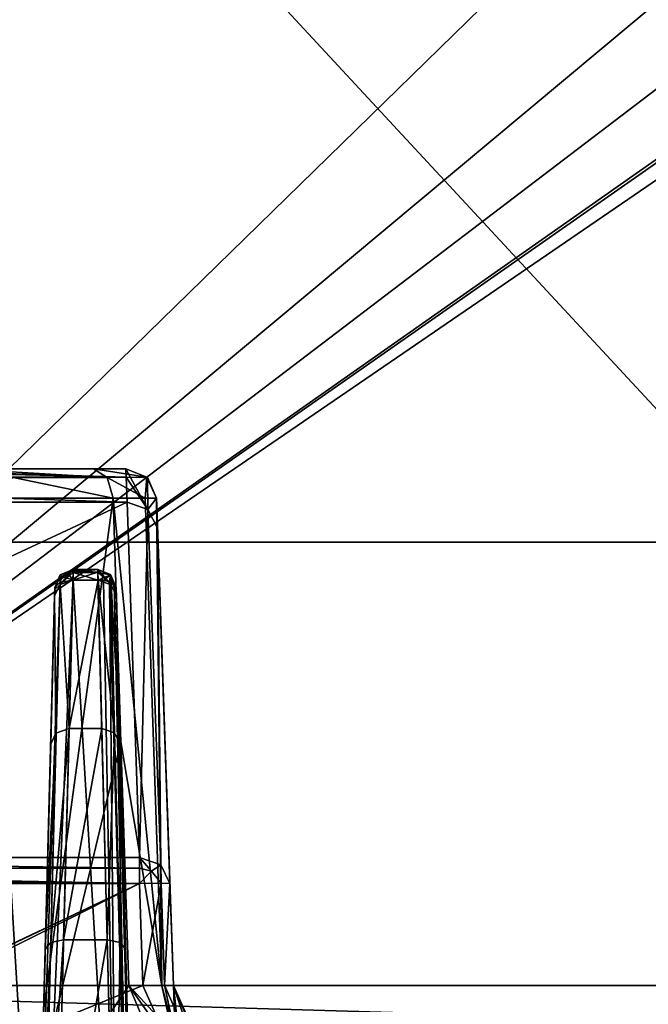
# Model space of a CAD drawing. Header units: inches. Extents: x -10 to 10, y -2.3 to 4.3.
# Tile 656 of 656: x -1.1 to -0.1, y 0.1 to 1.8. Entities that reach past the tile are written whole.
import ezdxf

# ---------------------------------------------------------------- set-up
doc = ezdxf.new("R2010")
doc.units = ezdxf.units.IN
doc.header["$LTSCALE"] = 65.185185
doc.header["$MEASUREMENT"] = 0
for name, color, linetype in [('11184', 7, 'CONTINUOUS'), ('11193', 7, 'CONTINUOUS'), ('11202', 7, 'CONTINUOUS'), ('2579', 7, 'CONTINUOUS'), ('2580', 7, 'CONTINUOUS'), ('2581', 7, 'CONTINUOUS'), ('2674', 7, 'CONTINUOUS'), ('2675', 7, 'CONTINUOUS'), ('2676', 7, 'CONTINUOUS'), ('2677', 7, 'CONTINUOUS'), ('2678', 7, 'CONTINUOUS'), ('2679', 7, 'CONTINUOUS'), ('2680', 7, 'CONTINUOUS'), ('2681', 7, 'CONTINUOUS'), ('2682', 7, 'CONTINUOUS'), ('2683', 7, 'CONTINUOUS'), ('2684', 7, 'CONTINUOUS'), ('2685', 7, 'CONTINUOUS'), ('2686', 7, 'CONTINUOUS'), ('2687', 7, 'CONTINUOUS'), ('2688', 7, 'CONTINUOUS'), ('2689', 7, 'CONTINUOUS'), ('2690', 7, 'CONTINUOUS'), ('7176', 7, 'CONTINUOUS'), ('7315', 7, 'CONTINUOUS'), ('7549', 7, 'CONTINUOUS'), ('7557', 7, 'CONTINUOUS'), ('7558', 7, 'CONTINUOUS'), ('7559', 7, 'CONTINUOUS'), ('7560', 7, 'CONTINUOUS'), ('7561', 7, 'CONTINUOUS'), ('7566', 7, 'CONTINUOUS'), ('7567', 7, 'CONTINUOUS'), ('7576', 7, 'CONTINUOUS'), ('7577', 7, 'CONTINUOUS'), ('7578', 7, 'CONTINUOUS'), ('7579', 7, 'CONTINUOUS'), ('7580', 7, 'CONTINUOUS'), ('7585', 7, 'CONTINUOUS'), ('7588', 7, 'CONTINUOUS'), ('7591', 7, 'CONTINUOUS'), ('7596', 7, 'CONTINUOUS'), ('7597', 7, 'CONTINUOUS'), ('9725', 7, 'CONTINUOUS'), ('9836', 7, 'CONTINUOUS')]:
    doc.layers.add(name, color=color, linetype=linetype)

msp = doc.modelspace()

# ---------------------------------------------------------------- linework, layer by layer
at = {"layer": '11184', "linetype": 'Continuous'}
for points in [[(-2.7929, 0.895, 13.9861), (2.7929, 0.895, 13.9861), (-2.7929, -2.305, 13.9861), (-2.7929, 0.895, 13.9861)], [(-2.7929, -2.305, 13.9861), (2.7929, 0.895, 13.9861), (2.7929, -2.305, 13.9861), (-2.7929, -2.305, 13.9861)]]:
    msp.add_3dface(points, dxfattribs=at)
at = {"layer": '11193', "linetype": 'Continuous'}
for points in [[(-2.7929, -2.305, 14.1431), (2.7929, -2.305, 14.1431), (-2.7929, 0.895, 14.1431), (-2.7929, -2.305, 14.1431)], [(-2.7929, 0.895, 14.1431), (2.7929, -2.305, 14.1431), (2.7929, 0.895, 14.1431), (-2.7929, 0.895, 14.1431)]]:
    msp.add_3dface(points, dxfattribs=at)
at = {"layer": '11202', "linetype": 'Continuous'}
for points in [[(2.7929, 0.895, 13.9861), (-2.7929, 0.895, 13.9861), (2.7929, 0.895, 14.1431), (2.7929, 0.895, 13.9861)], [(-2.7929, 0.895, 13.9861), (-2.7929, 0.895, 14.1431), (2.7929, 0.895, 14.1431), (-2.7929, 0.895, 13.9861)]]:
    msp.add_3dface(points, dxfattribs=at)
at = {"layer": '2579', "linetype": 'Continuous'}
for points in [[(-1.0502, 0.8208, 3.269), (-1.081, -0.355, 2.7205), (-1.081, -0.355, 4.5339), (-1.0502, 0.8208, 3.269)], [(-1.0502, 0.8208, 3.4926), (-1.0502, 0.8208, 3.269), (-1.081, -0.355, 4.5339), (-1.0502, 0.8208, 3.4926)], [(-1.0503, 0.8173, 3.5214), (-1.0502, 0.8208, 3.4926), (-1.081, -0.355, 4.5339), (-1.0503, 0.8173, 3.5214)], [(-1.0506, 0.807, 3.5484), (-1.0503, 0.8173, 3.5214), (-1.081, -0.355, 4.5339), (-1.0506, 0.807, 3.5484)], [(-1.0569, 0.5639, 4.0108), (-1.0506, 0.807, 3.5484), (-1.081, -0.355, 4.5339), (-1.0569, 0.5639, 4.0108)], [(-1.0657, 0.2284, 4.3763), (-1.0569, 0.5639, 4.0108), (-1.081, -0.355, 4.5339), (-1.0657, 0.2284, 4.3763)], [(-1.0781, -0.244, 4.5281), (-1.0657, 0.2284, 4.3763), (-1.081, -0.355, 4.5339), (-1.0781, -0.244, 4.5281)]]:
    msp.add_3dface(points, dxfattribs=at)
at = {"layer": '2580', "linetype": 'Continuous'}
for points in [[(-1.081, -0.355, 2.7205), (-1.0502, 0.8208, 3.269), (-1.0413, 0.8295, 3.2499), (-1.081, -0.355, 2.7205)], [(-1.081, -0.355, 2.7205), (-1.0413, 0.8295, 3.2499), (-1.0719, -0.3464, 2.7014), (-1.081, -0.355, 2.7205)], [(-1.0413, 0.8295, 3.2499), (-1.0202, 0.8327, 3.2418), (-1.0719, -0.3464, 2.7014), (-1.0413, 0.8295, 3.2499)], [(-1.0719, -0.3464, 2.7014), (-1.0202, 0.8327, 3.2418), (-1.051, -0.3435, 2.6933), (-1.0719, -0.3464, 2.7014)]]:
    msp.add_3dface(points, dxfattribs=at)
at = {"layer": '2581', "linetype": 'Continuous'}
for points in [[(-1.0202, 0.8327, 3.2418), (-0.949, -0.3435, 2.6933), (-1.051, -0.3435, 2.6933), (-1.0202, 0.8327, 3.2418)], [(-0.9798, 0.8327, 3.2418), (-0.949, -0.3435, 2.6933), (-1.0202, 0.8327, 3.2418), (-0.9798, 0.8327, 3.2418)]]:
    msp.add_3dface(points, dxfattribs=at)
at = {"layer": '2674', "linetype": 'Continuous'}
for points in [[(-0.919, -0.355, 2.7205), (-0.9498, 0.8208, 3.269), (-0.9498, 0.8208, 3.4926), (-0.919, -0.355, 2.7205)], [(-0.9497, 0.8173, 3.5214), (-0.919, -0.355, 2.7205), (-0.9498, 0.8208, 3.4926), (-0.9497, 0.8173, 3.5214)], [(-0.9494, 0.807, 3.5484), (-0.919, -0.355, 2.7205), (-0.9497, 0.8173, 3.5214), (-0.9494, 0.807, 3.5484)], [(-0.9431, 0.5639, 4.0108), (-0.919, -0.355, 2.7205), (-0.9494, 0.807, 3.5484), (-0.9431, 0.5639, 4.0108)], [(-0.9343, 0.2284, 4.3763), (-0.919, -0.355, 2.7205), (-0.9431, 0.5639, 4.0108), (-0.9343, 0.2284, 4.3763)], [(-0.9219, -0.2439, 4.5281), (-0.919, -0.355, 2.7205), (-0.9343, 0.2284, 4.3763), (-0.9219, -0.2439, 4.5281)]]:
    msp.add_3dface(points, dxfattribs=at)
at = {"layer": '2675', "linetype": 'Continuous'}
for points in [[(-0.9798, 0.8327, 3.2418), (-0.9703, 0.8322, 3.2433), (-0.949, -0.3435, 2.6933), (-0.9798, 0.8327, 3.2418)], [(-0.9703, 0.8322, 3.2433), (-0.9608, 0.8302, 3.2481), (-0.949, -0.3435, 2.6933), (-0.9703, 0.8322, 3.2433)], [(-0.9608, 0.8302, 3.2481), (-0.9531, 0.8264, 3.2568), (-0.9277, -0.3466, 2.7017), (-0.9608, 0.8302, 3.2481)], [(-0.949, -0.3435, 2.6933), (-0.9608, 0.8302, 3.2481), (-0.9277, -0.3466, 2.7017), (-0.949, -0.3435, 2.6933)], [(-0.9498, 0.8208, 3.269), (-0.919, -0.355, 2.7205), (-0.9531, 0.8264, 3.2568), (-0.9498, 0.8208, 3.269)], [(-0.9531, 0.8264, 3.2568), (-0.919, -0.355, 2.7205), (-0.9277, -0.3466, 2.7017), (-0.9531, 0.8264, 3.2568)]]:
    msp.add_3dface(points, dxfattribs=at)
at = {"layer": '2676', "linetype": 'Continuous'}
for points in [[(-0.9798, 0.85, 3.269), (-0.9588, 0.8415, 3.269), (-0.9798, 0.8452, 3.2528), (-0.9798, 0.85, 3.269)], [(-0.9588, 0.8415, 3.269), (-0.9798, 0.8327, 3.2418), (-0.9798, 0.8452, 3.2528), (-0.9588, 0.8415, 3.269)], [(-0.9703, 0.8322, 3.2433), (-0.9798, 0.8327, 3.2418), (-0.9588, 0.8415, 3.269), (-0.9703, 0.8322, 3.2433)], [(-0.9608, 0.8302, 3.2481), (-0.9703, 0.8322, 3.2433), (-0.9588, 0.8415, 3.269), (-0.9608, 0.8302, 3.2481)], [(-0.9498, 0.8208, 3.269), (-0.9608, 0.8302, 3.2481), (-0.9588, 0.8415, 3.269), (-0.9498, 0.8208, 3.269)], [(-0.9498, 0.8208, 3.269), (-0.9531, 0.8264, 3.2568), (-0.9608, 0.8302, 3.2481), (-0.9498, 0.8208, 3.269)]]:
    msp.add_3dface(points, dxfattribs=at)
at = {"layer": '2677', "linetype": 'Continuous'}
for points in [[(-0.9588, 0.8415, 3.269), (-0.9798, 0.85, 3.269), (-0.9592, 0.8418, 3.4926), (-0.9588, 0.8415, 3.269)], [(-0.9592, 0.8418, 3.4926), (-0.9798, 0.85, 3.269), (-0.9798, 0.85, 3.4926), (-0.9592, 0.8418, 3.4926)], [(-0.9498, 0.8208, 3.4926), (-0.9588, 0.8415, 3.269), (-0.9592, 0.8418, 3.4926), (-0.9498, 0.8208, 3.4926)], [(-0.9498, 0.8208, 3.4926), (-0.9498, 0.8208, 3.269), (-0.9588, 0.8415, 3.269), (-0.9498, 0.8208, 3.4926)]]:
    msp.add_3dface(points, dxfattribs=at)
at = {"layer": '2678', "linetype": 'Continuous'}
for points in [[(-0.9592, 0.8418, 3.4926), (-0.9798, 0.85, 3.4926), (-0.9581, 0.825, 3.5581), (-0.9592, 0.8418, 3.4926)], [(-0.9581, 0.825, 3.5581), (-0.9798, 0.85, 3.4926), (-0.9797, 0.8456, 3.5286), (-0.9581, 0.825, 3.5581)], [(-0.9794, 0.8328, 3.5624), (-0.9581, 0.825, 3.5581), (-0.9797, 0.8456, 3.5286), (-0.9794, 0.8328, 3.5624)], [(-0.9494, 0.807, 3.5484), (-0.9497, 0.8173, 3.5214), (-0.9592, 0.8418, 3.4926), (-0.9494, 0.807, 3.5484)], [(-0.9494, 0.807, 3.5484), (-0.9592, 0.8418, 3.4926), (-0.9581, 0.825, 3.5581), (-0.9494, 0.807, 3.5484)], [(-0.9497, 0.8173, 3.5214), (-0.9498, 0.8208, 3.4926), (-0.9592, 0.8418, 3.4926), (-0.9497, 0.8173, 3.5214)]]:
    msp.add_3dface(points, dxfattribs=at)
at = {"layer": '2679', "linetype": 'Continuous'}
for points in [[(-0.9581, 0.825, 3.5581), (-0.9794, 0.8328, 3.5624), (-0.9523, 0.5825, 4.0207), (-0.9581, 0.825, 3.5581)], [(-0.9523, 0.5825, 4.0207), (-0.9794, 0.8328, 3.5624), (-0.9731, 0.5897, 4.0247), (-0.9523, 0.5825, 4.0207)], [(-0.9431, 0.5639, 4.0108), (-0.9494, 0.807, 3.5484), (-0.9581, 0.825, 3.5581), (-0.9431, 0.5639, 4.0108)], [(-0.9431, 0.5639, 4.0108), (-0.9581, 0.825, 3.5581), (-0.9523, 0.5825, 4.0207), (-0.9431, 0.5639, 4.0108)]]:
    msp.add_3dface(points, dxfattribs=at)
at = {"layer": '2680', "linetype": 'Continuous'}
for points in [[(-0.9523, 0.5825, 4.0207), (-0.9731, 0.5897, 4.0247), (-0.9643, 0.2439, 4.4015), (-0.9523, 0.5825, 4.0207)], [(-0.9433, 0.2396, 4.3941), (-0.9523, 0.5825, 4.0207), (-0.9643, 0.2439, 4.4015), (-0.9433, 0.2396, 4.3941)], [(-0.9431, 0.5639, 4.0108), (-0.9523, 0.5825, 4.0207), (-0.9433, 0.2396, 4.3941), (-0.9431, 0.5639, 4.0108)], [(-0.9343, 0.2284, 4.3763), (-0.9431, 0.5639, 4.0108), (-0.9433, 0.2396, 4.3941), (-0.9343, 0.2284, 4.3763)], [(-0.9519, -0.2431, 4.558), (-0.9433, 0.2396, 4.3941), (-0.9643, 0.2439, 4.4015), (-0.9519, -0.2431, 4.558)], [(-0.9519, -0.2431, 4.558), (-0.9307, -0.243, 4.5492), (-0.9433, 0.2396, 4.3941), (-0.9519, -0.2431, 4.558)], [(-0.9307, -0.243, 4.5492), (-0.9343, 0.2284, 4.3763), (-0.9433, 0.2396, 4.3941), (-0.9307, -0.243, 4.5492)], [(-0.9307, -0.243, 4.5492), (-0.9219, -0.2439, 4.5281), (-0.9343, 0.2284, 4.3763), (-0.9307, -0.243, 4.5492)]]:
    msp.add_3dface(points, dxfattribs=at)
at = {"layer": '2681', "linetype": 'Continuous'}
for points in [[(-0.9643, 0.2439, 4.4015), (-0.9731, 0.5897, 4.0247), (-1.0357, 0.2438, 4.4016), (-0.9643, 0.2439, 4.4015)], [(-0.9731, 0.5897, 4.0247), (-1.0269, 0.5897, 4.0247), (-1.0357, 0.2438, 4.4016), (-0.9731, 0.5897, 4.0247)], [(-1.0481, -0.2431, 4.558), (-0.9519, -0.2431, 4.558), (-0.9643, 0.2439, 4.4015), (-1.0481, -0.2431, 4.558)], [(-1.0481, -0.2431, 4.558), (-0.9643, 0.2439, 4.4015), (-1.0357, 0.2438, 4.4016), (-1.0481, -0.2431, 4.558)]]:
    msp.add_3dface(points, dxfattribs=at)
at = {"layer": '2682', "linetype": 'Continuous'}
for points in [[(-1.0482, 0.582, 4.0204), (-1.0569, 0.5639, 4.0108), (-1.0657, 0.2284, 4.3763), (-1.0482, 0.582, 4.0204)], [(-1.0567, 0.2396, 4.3941), (-1.0482, 0.582, 4.0204), (-1.0657, 0.2284, 4.3763), (-1.0567, 0.2396, 4.3941)], [(-1.0357, 0.2438, 4.4016), (-1.0269, 0.5897, 4.0247), (-1.0567, 0.2396, 4.3941), (-1.0357, 0.2438, 4.4016)], [(-1.0269, 0.5897, 4.0247), (-1.0482, 0.582, 4.0204), (-1.0567, 0.2396, 4.3941), (-1.0269, 0.5897, 4.0247)], [(-1.0481, -0.2431, 4.558), (-1.0357, 0.2438, 4.4016), (-1.0693, -0.243, 4.5492), (-1.0481, -0.2431, 4.558)], [(-1.0357, 0.2438, 4.4016), (-1.0567, 0.2396, 4.3941), (-1.0693, -0.243, 4.5492), (-1.0357, 0.2438, 4.4016)], [(-1.0693, -0.243, 4.5492), (-1.0567, 0.2396, 4.3941), (-1.0781, -0.244, 4.5281), (-1.0693, -0.243, 4.5492)], [(-1.0781, -0.244, 4.5281), (-1.0567, 0.2396, 4.3941), (-1.0657, 0.2284, 4.3763), (-1.0781, -0.244, 4.5281)]]:
    msp.add_3dface(points, dxfattribs=at)
at = {"layer": '2683', "linetype": 'Continuous'}
for points in [[(-1.0506, 0.807, 3.5484), (-1.0482, 0.582, 4.0204), (-1.0412, 0.8256, 3.5584), (-1.0506, 0.807, 3.5484)], [(-1.0482, 0.582, 4.0204), (-1.0269, 0.5897, 4.0247), (-1.0412, 0.8256, 3.5584), (-1.0482, 0.582, 4.0204)], [(-1.0269, 0.5897, 4.0247), (-1.0206, 0.8328, 3.5624), (-1.0412, 0.8256, 3.5584), (-1.0269, 0.5897, 4.0247)], [(-1.0569, 0.5639, 4.0108), (-1.0482, 0.582, 4.0204), (-1.0506, 0.807, 3.5484), (-1.0569, 0.5639, 4.0108)]]:
    msp.add_3dface(points, dxfattribs=at)
at = {"layer": '2684', "linetype": 'Continuous'}
for points in [[(-0.9731, 0.5897, 4.0247), (-0.9794, 0.8328, 3.5624), (-1.0269, 0.5897, 4.0247), (-0.9731, 0.5897, 4.0247)], [(-1.0269, 0.5897, 4.0247), (-0.9794, 0.8328, 3.5624), (-1.0206, 0.8328, 3.5624), (-1.0269, 0.5897, 4.0247)]]:
    msp.add_3dface(points, dxfattribs=at)
at = {"layer": '2685', "linetype": 'Continuous'}
for points in [[(-0.9794, 0.8328, 3.5624), (-0.9797, 0.8456, 3.5286), (-1.0206, 0.8328, 3.5624), (-0.9794, 0.8328, 3.5624)], [(-1.0206, 0.8328, 3.5624), (-0.9797, 0.8456, 3.5286), (-1.0203, 0.8456, 3.5285), (-1.0206, 0.8328, 3.5624)], [(-0.9797, 0.8456, 3.5286), (-0.9798, 0.85, 3.4926), (-1.0203, 0.8456, 3.5285), (-0.9797, 0.8456, 3.5286)], [(-0.9798, 0.85, 3.4926), (-1.0202, 0.85, 3.4926), (-1.0203, 0.8456, 3.5285), (-0.9798, 0.85, 3.4926)]]:
    msp.add_3dface(points, dxfattribs=at)
at = {"layer": '2686', "linetype": 'Continuous'}
for points in [[(-1.0502, 0.8208, 3.4926), (-1.0503, 0.8173, 3.5214), (-1.0415, 0.8412, 3.4926), (-1.0502, 0.8208, 3.4926)], [(-1.0415, 0.8412, 3.4926), (-1.0503, 0.8173, 3.5214), (-1.0412, 0.8256, 3.5584), (-1.0415, 0.8412, 3.4926)], [(-1.0202, 0.85, 3.4926), (-1.0415, 0.8412, 3.4926), (-1.0412, 0.8256, 3.5584), (-1.0202, 0.85, 3.4926)], [(-1.0203, 0.8456, 3.5285), (-1.0202, 0.85, 3.4926), (-1.0412, 0.8256, 3.5584), (-1.0203, 0.8456, 3.5285)], [(-1.0206, 0.8328, 3.5624), (-1.0203, 0.8456, 3.5285), (-1.0412, 0.8256, 3.5584), (-1.0206, 0.8328, 3.5624)], [(-1.0503, 0.8173, 3.5214), (-1.0506, 0.807, 3.5484), (-1.0412, 0.8256, 3.5584), (-1.0503, 0.8173, 3.5214)]]:
    msp.add_3dface(points, dxfattribs=at)
at = {"layer": '2687', "linetype": 'Continuous'}
for points in [[(-1.0502, 0.8208, 3.269), (-1.0415, 0.8412, 3.4926), (-1.0411, 0.8415, 3.269), (-1.0502, 0.8208, 3.269)], [(-1.0502, 0.8208, 3.269), (-1.0502, 0.8208, 3.4926), (-1.0415, 0.8412, 3.4926), (-1.0502, 0.8208, 3.269)], [(-1.0415, 0.8412, 3.4926), (-1.0202, 0.85, 3.4926), (-1.0411, 0.8415, 3.269), (-1.0415, 0.8412, 3.4926)], [(-1.0202, 0.85, 3.4926), (-1.0202, 0.85, 3.269), (-1.0411, 0.8415, 3.269), (-1.0202, 0.85, 3.4926)]]:
    msp.add_3dface(points, dxfattribs=at)
at = {"layer": '2688', "linetype": 'Continuous'}
for points in [[(-1.0413, 0.8295, 3.2499), (-1.0502, 0.8208, 3.269), (-1.0411, 0.8415, 3.269), (-1.0413, 0.8295, 3.2499)], [(-1.0413, 0.8295, 3.2499), (-1.0411, 0.8415, 3.269), (-1.0383, 0.8388, 3.2542), (-1.0413, 0.8295, 3.2499)], [(-1.0202, 0.8327, 3.2418), (-1.0413, 0.8295, 3.2499), (-1.0383, 0.8388, 3.2542), (-1.0202, 0.8327, 3.2418)], [(-1.0411, 0.8415, 3.269), (-1.0202, 0.85, 3.269), (-1.0306, 0.8456, 3.2574), (-1.0411, 0.8415, 3.269)], [(-1.0383, 0.8388, 3.2542), (-1.0411, 0.8415, 3.269), (-1.0306, 0.8456, 3.2574), (-1.0383, 0.8388, 3.2542)], [(-1.0202, 0.8327, 3.2418), (-1.0383, 0.8388, 3.2542), (-1.0306, 0.8456, 3.2574), (-1.0202, 0.8327, 3.2418)], [(-1.0202, 0.85, 3.269), (-1.0202, 0.8481, 3.2586), (-1.0306, 0.8456, 3.2574), (-1.0202, 0.85, 3.269)], [(-1.0202, 0.8481, 3.2586), (-1.0202, 0.8327, 3.2418), (-1.0306, 0.8456, 3.2574), (-1.0202, 0.8481, 3.2586)], [(-1.0202, 0.8327, 3.2418), (-1.0202, 0.8481, 3.2586), (-1.0202, 0.8453, 3.2529), (-1.0202, 0.8327, 3.2418)]]:
    msp.add_3dface(points, dxfattribs=at)
at = {"layer": '2689', "linetype": 'Continuous'}
for points in [[(-0.9798, 0.85, 3.269), (-0.9798, 0.8452, 3.2528), (-1.0202, 0.85, 3.269), (-0.9798, 0.85, 3.269)], [(-1.0202, 0.85, 3.269), (-0.9798, 0.8452, 3.2528), (-1.0202, 0.8481, 3.2586), (-1.0202, 0.85, 3.269)], [(-1.0202, 0.8481, 3.2586), (-0.9798, 0.8452, 3.2528), (-1.0202, 0.8453, 3.2529), (-1.0202, 0.8481, 3.2586)], [(-0.9798, 0.8452, 3.2528), (-0.9798, 0.8327, 3.2418), (-1.0202, 0.8453, 3.2529), (-0.9798, 0.8452, 3.2528)], [(-0.9798, 0.8327, 3.2418), (-1.0202, 0.8327, 3.2418), (-1.0202, 0.8453, 3.2529), (-0.9798, 0.8327, 3.2418)]]:
    msp.add_3dface(points, dxfattribs=at)
at = {"layer": '2690', "linetype": 'Continuous'}
for points in [[(-0.9798, 0.85, 3.4926), (-0.9798, 0.85, 3.269), (-1.0202, 0.85, 3.4926), (-0.9798, 0.85, 3.4926)], [(-0.9798, 0.85, 3.269), (-1.0202, 0.85, 3.269), (-1.0202, 0.85, 3.4926), (-0.9798, 0.85, 3.269)]]:
    msp.add_3dface(points, dxfattribs=at)
at = {"layer": '7176', "linetype": 'Continuous'}
for points in [[(-1.1972, -0.081, 2), (-1.0971, -0.081, 2.3736), (-1.2338, 0.9667, 2), (-1.1972, -0.081, 2)], [(-1.2338, 0.9667, 2), (-1.0971, -0.081, 2.3736), (-1.1606, 0.9667, 2.3306), (-1.2338, 0.9667, 2)], [(-1.1606, 0.9667, 2.3306), (-1.0971, -0.081, 2.3736), (-0.9549, 0.9667, 2.5995), (-1.1606, 0.9667, 2.3306)], [(-0.9549, 0.9667, 2.5995), (-1.0971, -0.081, 2.3736), (-0.942, 0.5679, 2.5921), (-0.9549, 0.9667, 2.5995)], [(-0.942, 0.5679, 2.5921), (-1.0971, -0.081, 2.3736), (-0.9291, 0.1689, 2.5847), (-0.942, 0.5679, 2.5921)], [(-1.0971, -0.081, 2.3736), (-0.8236, -0.081, 2.6471), (-0.9291, 0.1689, 2.5847), (-1.0971, -0.081, 2.3736)], [(-0.9291, 0.1689, 2.5847), (-0.8236, -0.081, 2.6471), (-0.8688, 0.0832, 2.6257), (-0.9291, 0.1689, 2.5847)]]:
    msp.add_3dface(points, dxfattribs=at)
at = {"layer": '7315', "linetype": 'Continuous'}
for points in [[(-1.992, 0.1689, -4.2669), (-1.1427, 2.7881, -4.3583), (1.1278, 3.2167, -4.3733), (-1.992, 0.1689, -4.2669)], [(1.1427, 2.7881, -4.3583), (-1.992, 0.1689, -4.2669), (1.1278, 3.2167, -4.3733), (1.1427, 2.7881, -4.3583)], [(1.219, 2.617, -4.3524), (-1.992, 0.1689, -4.2669), (1.1427, 2.7881, -4.3583), (1.219, 2.617, -4.3524)], [(1.992, 0.1689, -4.2669), (-1.992, 0.1689, -4.2669), (1.5811, 2.617, -4.3524), (1.992, 0.1689, -4.2669)], [(1.5811, 2.617, -4.3524), (-1.992, 0.1689, -4.2669), (1.4075, 2.5467, -4.3499), (1.5811, 2.617, -4.3524)], [(1.3925, 2.5467, -4.3499), (-1.992, 0.1689, -4.2669), (1.219, 2.617, -4.3524), (1.3925, 2.5467, -4.3499)], [(1.4075, 2.5467, -4.3499), (-1.992, 0.1689, -4.2669), (1.3925, 2.5467, -4.3499), (1.4075, 2.5467, -4.3499)]]:
    msp.add_3dface(points, dxfattribs=at)
at = {"layer": '7549', "linetype": 'Continuous'}
for points in [[(-2.7355, -0.5799, 4.6935), (-2.6607, -0.4986, 4.6906), (-0.9117, 0.336, 4.6615), (-2.7355, -0.5799, 4.6935)], [(-0.9059, 0.169, 4.6673), (-2.7355, -0.5799, 4.6935), (-0.9117, 0.336, 4.6615), (-0.9059, 0.169, 4.6673)], [(-2.6607, -0.4986, 4.6906), (-2.656, -0.4914, 4.6904), (-0.9117, 0.336, 4.6615), (-2.6607, -0.4986, 4.6906)], [(-0.9117, 0.336, 4.6615), (-2.656, -0.4914, 4.6904), (-2.1773, 0.336, 4.6615), (-0.9117, 0.336, 4.6615)], [(-0.8373, 0.015, 4.6727), (-2.7355, -0.5799, 4.6935), (-0.9059, 0.169, 4.6673), (-0.8373, 0.015, 4.6727)]]:
    msp.add_3dface(points, dxfattribs=at)
at = {"layer": '7557', "linetype": 'Continuous'}
for points in [[(-2.1773, 0.3609, 4.6538), (-2.1773, 0.3788, 4.6343), (-0.9117, 0.3611, 4.6537), (-2.1773, 0.3609, 4.6538)], [(-0.9117, 0.3611, 4.6537), (-2.1773, 0.3788, 4.6343), (-0.9117, 0.3788, 4.6343), (-0.9117, 0.3611, 4.6537)], [(-0.9117, 0.336, 4.6615), (-2.1773, 0.3609, 4.6538), (-0.9117, 0.3611, 4.6537), (-0.9117, 0.336, 4.6615)], [(-0.9117, 0.336, 4.6615), (-2.1773, 0.3497, 4.6591), (-2.1773, 0.3609, 4.6538), (-0.9117, 0.336, 4.6615)], [(-0.9117, 0.336, 4.6615), (-2.1773, 0.336, 4.6615), (-2.1773, 0.3497, 4.6591), (-0.9117, 0.336, 4.6615)]]:
    msp.add_3dface(points, dxfattribs=at)
at = {"layer": '7558', "linetype": 'Continuous'}
for points in [[(-0.9117, 0.3611, 4.6537), (-0.9117, 0.3788, 4.6343), (-0.8919, 0.3562, 4.6519), (-0.9117, 0.3611, 4.6537)], [(-0.9117, 0.3788, 4.6343), (-0.8769, 0.3665, 4.6274), (-0.8919, 0.3562, 4.6519), (-0.9117, 0.3788, 4.6343)], [(-0.9117, 0.336, 4.6615), (-0.9117, 0.3611, 4.6537), (-0.8919, 0.3562, 4.6519), (-0.9117, 0.336, 4.6615)], [(-0.9117, 0.336, 4.6615), (-0.8919, 0.3562, 4.6519), (-0.8764, 0.3367, 4.6468), (-0.9117, 0.336, 4.6615)], [(-0.8919, 0.3562, 4.6519), (-0.8769, 0.3665, 4.6274), (-0.8764, 0.3367, 4.6468), (-0.8919, 0.3562, 4.6519)], [(-0.8769, 0.3665, 4.6274), (-0.8617, 0.336, 4.6115), (-0.8764, 0.3367, 4.6468), (-0.8769, 0.3665, 4.6274)]]:
    msp.add_3dface(points, dxfattribs=at)
at = {"layer": '7559', "linetype": 'Continuous'}
for points in [[(-0.8977, 0.9485, 3.4882), (-0.9117, 0.3788, 4.6343), (-0.932, 0.9603, 3.4949), (-0.8977, 0.9485, 3.4882)], [(-0.8769, 0.3665, 4.6274), (-0.9117, 0.3788, 4.6343), (-0.8977, 0.9485, 3.4882), (-0.8769, 0.3665, 4.6274)], [(-0.882, 0.9176, 3.4721), (-0.8769, 0.3665, 4.6274), (-0.8977, 0.9485, 3.4882), (-0.882, 0.9176, 3.4721)], [(-0.8617, 0.336, 4.6115), (-0.8769, 0.3665, 4.6274), (-0.882, 0.9176, 3.4721), (-0.8617, 0.336, 4.6115)]]:
    msp.add_3dface(points, dxfattribs=at)
at = {"layer": '7560', "linetype": 'Continuous'}
for points in [[(-0.8838, 0.9667, 2.7524), (-0.8559, 0.1689, 2.7393), (-0.8559, 0.1689, 4.6174), (-0.8838, 0.9667, 2.7524)], [(-0.8838, 0.9667, 3.2676), (-0.8838, 0.9667, 2.7524), (-0.8559, 0.1689, 4.6174), (-0.8838, 0.9667, 3.2676)], [(-0.8833, 0.9543, 3.3728), (-0.8838, 0.9667, 3.2676), (-0.8559, 0.1689, 4.6174), (-0.8833, 0.9543, 3.3728)], [(-0.882, 0.9176, 3.4721), (-0.8833, 0.9543, 3.3728), (-0.8559, 0.1689, 4.6174), (-0.882, 0.9176, 3.4721)], [(-0.8617, 0.336, 4.6115), (-0.882, 0.9176, 3.4721), (-0.8559, 0.1689, 4.6174), (-0.8617, 0.336, 4.6115)]]:
    msp.add_3dface(points, dxfattribs=at)
at = {"layer": '7561', "linetype": 'Continuous'}
for points in [[(-0.8559, 0.1689, 4.6174), (-0.8559, 0.1689, 2.7393), (-0.8084, 0.0551, 2.7393), (-0.8559, 0.1689, 4.6174)], [(-0.8559, 0.1689, 4.6174), (-0.8084, 0.0551, 2.7393), (-0.8025, 0.0491, 4.6227), (-0.8559, 0.1689, 4.6174)]]:
    msp.add_3dface(points, dxfattribs=at)
at = {"layer": '7566', "linetype": 'Continuous'}
for points in [[(-0.8373, 0.015, 4.6727), (-0.9059, 0.169, 4.6673), (-0.8705, 0.1696, 4.6527), (-0.8373, 0.015, 4.6727)], [(-0.8373, 0.015, 4.6727), (-0.8705, 0.1696, 4.6527), (-0.8134, 0.0392, 4.6581), (-0.8373, 0.015, 4.6727)], [(-0.8705, 0.1696, 4.6527), (-0.8559, 0.1689, 4.6174), (-0.8134, 0.0392, 4.6581), (-0.8705, 0.1696, 4.6527)], [(-0.8559, 0.1689, 4.6174), (-0.8025, 0.0491, 4.6227), (-0.8134, 0.0392, 4.6581), (-0.8559, 0.1689, 4.6174)]]:
    msp.add_3dface(points, dxfattribs=at)
at = {"layer": '7567', "linetype": 'Continuous'}
for points in [[(-0.9059, 0.169, 4.6673), (-0.9117, 0.336, 4.6615), (-0.8764, 0.3367, 4.6468), (-0.9059, 0.169, 4.6673)], [(-0.9059, 0.169, 4.6673), (-0.8764, 0.3367, 4.6468), (-0.8705, 0.1696, 4.6527), (-0.9059, 0.169, 4.6673)], [(-0.8764, 0.3367, 4.6468), (-0.8617, 0.336, 4.6115), (-0.8705, 0.1696, 4.6527), (-0.8764, 0.3367, 4.6468)], [(-0.8617, 0.336, 4.6115), (-0.8559, 0.1689, 4.6174), (-0.8705, 0.1696, 4.6527), (-0.8617, 0.336, 4.6115)]]:
    msp.add_3dface(points, dxfattribs=at)
at = {"layer": '7576', "linetype": 'Continuous'}
msp.add_3dface([(-0.9291, 0.1689, 2.5847), (-0.8688, 0.0832, 2.6257), (-0.8582, 0.0921, 2.641), (-0.9291, 0.1689, 2.5847)], dxfattribs=at)
at = {"layer": '7577', "linetype": 'Continuous'}
for points in [[(-0.9291, 0.1689, 2.5847), (-0.8582, 0.0921, 2.641), (-0.8751, 0.1682, 2.6537), (-0.9291, 0.1689, 2.5847)], [(-0.8531, 0.087, 2.6452), (-0.8559, 0.1689, 2.7393), (-0.8751, 0.1682, 2.6537), (-0.8531, 0.087, 2.6452)], [(-0.8582, 0.0921, 2.641), (-0.8531, 0.087, 2.6452), (-0.8751, 0.1682, 2.6537), (-0.8582, 0.0921, 2.641)], [(-0.8084, 0.0551, 2.7393), (-0.8559, 0.1689, 2.7393), (-0.8467, 0.0809, 2.6502), (-0.8084, 0.0551, 2.7393)], [(-0.8559, 0.1689, 2.7393), (-0.8531, 0.087, 2.6452), (-0.8467, 0.0809, 2.6502), (-0.8559, 0.1689, 2.7393)]]:
    msp.add_3dface(points, dxfattribs=at)
at = {"layer": '7578', "linetype": 'Continuous'}
for points in [[(-0.9549, 0.9667, 2.5995), (-0.8751, 0.1682, 2.6537), (-0.9024, 0.9669, 2.6681), (-0.9549, 0.9667, 2.5995)], [(-0.9549, 0.9667, 2.5995), (-0.942, 0.5679, 2.5921), (-0.8751, 0.1682, 2.6537), (-0.9549, 0.9667, 2.5995)], [(-0.8751, 0.1682, 2.6537), (-0.8838, 0.9667, 2.7524), (-0.9024, 0.9669, 2.6681), (-0.8751, 0.1682, 2.6537)], [(-0.8559, 0.1689, 2.7393), (-0.8838, 0.9667, 2.7524), (-0.8751, 0.1682, 2.6537), (-0.8559, 0.1689, 2.7393)], [(-0.942, 0.5679, 2.5921), (-0.9291, 0.1689, 2.5847), (-0.8751, 0.1682, 2.6537), (-0.942, 0.5679, 2.5921)]]:
    msp.add_3dface(points, dxfattribs=at)
at = {"layer": '7579', "linetype": 'Continuous'}
for points in [[(-0.9871, 1.015, 2.6377), (-0.9644, 1.0005, 2.6108), (-0.8995, 1.0014, 2.7524), (-0.9871, 1.015, 2.6377)], [(-0.9477, 1.015, 2.6891), (-0.9871, 1.015, 2.6377), (-0.9337, 1.015, 2.7524), (-0.9477, 1.015, 2.6891)], [(-0.9337, 1.015, 2.7524), (-0.9871, 1.015, 2.6377), (-0.8995, 1.0014, 2.7524), (-0.9337, 1.015, 2.7524)], [(-0.9644, 1.0005, 2.6108), (-0.9024, 0.9669, 2.6681), (-0.8995, 1.0014, 2.7524), (-0.9644, 1.0005, 2.6108)], [(-0.9549, 0.9667, 2.5995), (-0.9024, 0.9669, 2.6681), (-0.9644, 1.0005, 2.6108), (-0.9549, 0.9667, 2.5995)], [(-0.9024, 0.9669, 2.6681), (-0.8838, 0.9667, 2.7524), (-0.8995, 1.0014, 2.7524), (-0.9024, 0.9669, 2.6681)]]:
    msp.add_3dface(points, dxfattribs=at)
at = {"layer": '7580', "linetype": 'Continuous'}
for points in [[(-0.9644, 1.0005, 2.6108), (-0.9871, 1.015, 2.6377), (-1.2059, 1.015, 2.3517), (-0.9644, 1.0005, 2.6108)], [(-1.1181, 1.001, 2.4382), (-0.9644, 1.0005, 2.6108), (-1.2059, 1.015, 2.3517), (-1.1181, 1.001, 2.4382)], [(-1.1606, 0.9667, 2.3306), (-0.9549, 0.9667, 2.5995), (-1.1181, 1.001, 2.4382), (-1.1606, 0.9667, 2.3306)], [(-0.9549, 0.9667, 2.5995), (-0.9644, 1.0005, 2.6108), (-1.1181, 1.001, 2.4382), (-0.9549, 0.9667, 2.5995)]]:
    msp.add_3dface(points, dxfattribs=at)
at = {"layer": '7585', "linetype": 'Continuous'}
for points in [[(-0.9477, 1.015, 2.6891), (-1.5387, 1.015, 2.7119), (-0.9871, 1.015, 2.6377), (-0.9477, 1.015, 2.6891)], [(-0.9477, 1.015, 2.6891), (-0.9337, 1.015, 2.7524), (-1.5387, 1.015, 2.7119), (-0.9477, 1.015, 2.6891)], [(-1.2059, 1.015, 2.3517), (-0.9871, 1.015, 2.6377), (-1.5387, 1.015, 2.7119), (-1.2059, 1.015, 2.3517)], [(-1.5387, 1.015, 2.7119), (-0.9337, 1.015, 2.7524), (-1.3245, 1.015, 2.7682), (-1.5387, 1.015, 2.7119)], [(-1.3862, 1.015, 3.2676), (-1.2476, 1.015, 3.1443), (-0.9337, 1.015, 3.2676), (-1.3862, 1.015, 3.2676)], [(-1.3245, 1.015, 2.7682), (-0.9337, 1.015, 2.7524), (-0.9337, 1.015, 3.2676), (-1.3245, 1.015, 2.7682)], [(-1.2117, 1.015, 2.9624), (-1.3245, 1.015, 2.7682), (-0.9337, 1.015, 3.2676), (-1.2117, 1.015, 2.9624)], [(-1.2476, 1.015, 3.1443), (-1.2117, 1.015, 2.9624), (-0.9337, 1.015, 3.2676), (-1.2476, 1.015, 3.1443)]]:
    msp.add_3dface(points, dxfattribs=at)
at = {"layer": '7588', "linetype": 'Continuous'}
for points in [[(-2.1993, 1.0011, 3.3845), (-1.5, 1.0143, 3.2933), (-0.9333, 1.0011, 3.3845), (-2.1993, 1.0011, 3.3845)], [(-2.1993, 1.0011, 3.3845), (-0.932, 0.9603, 3.4949), (-2.1976, 0.9603, 3.4949), (-2.1993, 1.0011, 3.3845)], [(-0.932, 0.9603, 3.4949), (-2.1993, 1.0011, 3.3845), (-0.9333, 1.0011, 3.3845), (-0.932, 0.9603, 3.4949)], [(-1.5, 1.0143, 3.2933), (-1.4421, 1.0146, 3.2868), (-0.9333, 1.0011, 3.3845), (-1.5, 1.0143, 3.2933)], [(-1.4421, 1.0146, 3.2868), (-1.3862, 1.015, 3.2676), (-0.9333, 1.0011, 3.3845), (-1.4421, 1.0146, 3.2868)], [(-1.3862, 1.015, 3.2676), (-0.9337, 1.015, 3.2676), (-0.9333, 1.0011, 3.3845), (-1.3862, 1.015, 3.2676)]]:
    msp.add_3dface(points, dxfattribs=at)
at = {"layer": '7591', "linetype": 'Continuous'}
for points in [[(-0.932, 0.9603, 3.4949), (-2.1773, 0.3788, 4.6343), (-2.1976, 0.9603, 3.4949), (-0.932, 0.9603, 3.4949)], [(-0.9117, 0.3788, 4.6343), (-2.1773, 0.3788, 4.6343), (-0.932, 0.9603, 3.4949), (-0.9117, 0.3788, 4.6343)]]:
    msp.add_3dface(points, dxfattribs=at)
at = {"layer": '7596', "linetype": 'Continuous'}
for points in [[(-0.9337, 1.015, 3.2676), (-0.8977, 0.9485, 3.4882), (-0.9333, 1.0011, 3.3845), (-0.9337, 1.015, 3.2676)], [(-0.8977, 0.9485, 3.4882), (-0.9337, 1.015, 3.2676), (-0.8985, 1.0005, 3.2676), (-0.8977, 0.9485, 3.4882)], [(-0.8977, 0.9485, 3.4882), (-0.932, 0.9603, 3.4949), (-0.9333, 1.0011, 3.3845), (-0.8977, 0.9485, 3.4882)], [(-0.8838, 0.9667, 3.2676), (-0.8977, 0.9485, 3.4882), (-0.8985, 1.0005, 3.2676), (-0.8838, 0.9667, 3.2676)], [(-0.882, 0.9176, 3.4721), (-0.8977, 0.9485, 3.4882), (-0.8838, 0.9667, 3.2676), (-0.882, 0.9176, 3.4721)], [(-0.882, 0.9176, 3.4721), (-0.8838, 0.9667, 3.2676), (-0.8833, 0.9543, 3.3728), (-0.882, 0.9176, 3.4721)]]:
    msp.add_3dface(points, dxfattribs=at)
at = {"layer": '7597', "linetype": 'Continuous'}
for points in [[(-0.9337, 1.015, 2.7524), (-0.8995, 1.0014, 2.7524), (-0.9337, 1.015, 3.2676), (-0.9337, 1.015, 2.7524)], [(-0.9337, 1.015, 3.2676), (-0.8995, 1.0014, 2.7524), (-0.8985, 1.0005, 3.2676), (-0.9337, 1.015, 3.2676)], [(-0.8995, 1.0014, 2.7524), (-0.8838, 0.9667, 2.7524), (-0.8985, 1.0005, 3.2676), (-0.8995, 1.0014, 2.7524)], [(-0.8838, 0.9667, 2.7524), (-0.8838, 0.9667, 3.2676), (-0.8985, 1.0005, 3.2676), (-0.8838, 0.9667, 2.7524)]]:
    msp.add_3dface(points, dxfattribs=at)
at = {"layer": '9725', "linetype": 'Continuous'}
for points in [[(-1.5974, -0.3256, 9.7167), (1.2674, -0.3256, 9.7167), (-1.5974, 2.7656, 9.7167), (-1.5974, -0.3256, 9.7167)], [(1.2674, -0.3256, 9.7167), (1.2674, 2.7656, 9.7167), (-1.5974, 2.7656, 9.7167), (1.2674, -0.3256, 9.7167)]]:
    msp.add_3dface(points, dxfattribs=at)
at = {"layer": '9836', "linetype": 'Continuous'}
for points in [[(-1.992, 0.1689, -4.2669), (1.992, 0.1689, -4.2669), (1.992, 0.0508, -4.2153), (-1.992, 0.1689, -4.2669)], [(-1.992, 0.1689, -4.2669), (1.992, 0.0508, -4.2153), (-1.992, 0.0491, -4.2135), (-1.992, 0.1689, -4.2669)]]:
    msp.add_3dface(points, dxfattribs=at)

doc.saveas('drawing.dxf')
